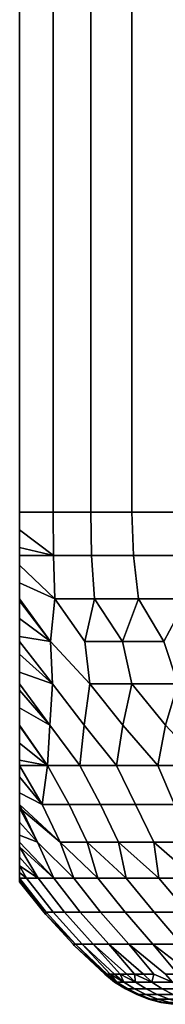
# Model space of a CAD drawing. Header units: metres. Extents: x -109 to 109, y -100 to 58.
# Tile 551 of 642: x 64.5 to 65.69, y 11.01 to 19. Entities that reach past the tile are written whole.
import ezdxf

# ---------------------------------------------------------------- set-up
doc = ezdxf.new("R2010")
doc.units = ezdxf.units.M
doc.layers.add('solid_21_062_100_XXX', color=7, linetype='CONTINUOUS')

msp = doc.modelspace()

# ---------------------------------------------------------------- linework, layer by layer
at = {"layer": 'solid_21_062_100_XXX'}
for points in [[(64.773422, 15, -5.611368), (64.5, 15, -5), (64.5, 23, -5), (64.773422, 23, -5.611368)], [(64.5, 15, 5), (64.5, 23, 5), (64.5, 23, -5), (64.5, 15, -5)], [(64.5, 15, 5), (64.773422, 15, 5.611368), (64.773422, 23, 5.611368), (64.5, 23, 5)], [(65.077972, 15, -6.207843), (64.773422, 15, -5.611368), (64.773422, 23, -5.611368), (65.077972, 23, -6.207843)], [(64.773422, 15, 5.611368), (65.077972, 15, 6.207843), (65.077972, 23, 6.207843), (64.773422, 23, 5.611368)], [(65.412834, 15, -6.787843), (65.077972, 15, -6.207843), (65.077972, 23, -6.207843), (65.412834, 23, -6.787843)], [(65.077972, 15, 6.207843), (65.412834, 15, 6.787843), (65.412834, 23, 6.787843), (65.077972, 23, 6.207843)], [(65.777122, 15, -7.349827), (65.412834, 15, -6.787843), (65.412834, 23, -6.787843), (65.777122, 23, -7.349827)], [(65.412834, 15, 6.787843), (65.777122, 15, 7.349827), (65.777122, 23, 7.349827), (65.412834, 23, 6.787843)], [(64.5, 14.857216, -4.994697), (64.5, 15, -5), (64.773422, 15, -5.611368), (64.776527, 14.650459, -5.589478)], [(64.5, 15, 5), (64.5, 14.857216, -4.994697), (64.5, 14.714043, -4.978686), (64.5, 14.857022, 4.994683)], [(64.5, 15, 5), (64.5, 15, -5), (64.5, 14.857216, -4.994697)], [(64.5, 14.857022, 4.994683), (64.776527, 14.65046, 5.589478), (64.773422, 15, 5.611368), (64.5, 15, 5)], [(65.077972, 15, -6.207843), (65.085793, 14.650459, -6.196611), (64.776527, 14.650459, -5.589478), (64.773422, 15, -5.611368)], [(64.776527, 14.65046, 5.589478), (65.085793, 14.65046, 6.196611), (65.077972, 15, 6.207843), (64.773422, 15, 5.611368)], [(65.077972, 15, -6.207843), (65.412834, 15, -6.787843), (65.426476, 14.650459, -6.78669), (65.085793, 14.650459, -6.196611)], [(65.085793, 14.65046, 6.196611), (65.426476, 14.65046, 6.786691), (65.412834, 15, 6.787843), (65.077972, 15, 6.207843)], [(65.412834, 15, -6.787843), (65.777122, 15, -7.349827), (65.797638, 14.650459, -7.35809), (65.426476, 14.650459, -6.78669)], [(65.797638, 14.65046, 7.358091), (65.777122, 15, 7.349827), (65.412834, 15, 6.787843), (65.426476, 14.65046, 6.786691)], [(64.5, 14.857216, -4.994697), (64.776527, 14.650459, -5.589478), (64.5, 14.714043, -4.978686)], [(64.5, 14.857022, 4.994683), (64.5, 14.714043, -4.978686), (64.5, 14.650528, -4.968122), (64.5, 14.713709, 4.978635)], [(64.5, 14.857022, 4.994683), (64.5, 14.713709, 4.978635), (64.776527, 14.65046, 5.589478)], [(64.5, 14.714043, -4.978686), (64.776527, 14.650459, -5.589478), (64.5, 14.650528, -4.968122)], [(64.5, 14.713709, 4.978635), (64.5, 14.650528, -4.968122), (64.5, 14.570699, -4.951803), (64.5, 14.650512, 4.968119)], [(64.5, 14.713709, 4.978635), (64.5, 14.650512, 4.968119), (64.776527, 14.65046, 5.589478)], [(64.5, 14.570699, -4.951803), (64.5, 14.650528, -4.968122), (64.776527, 14.650459, -5.589478), (64.786995, 14.298781, -5.52477)], [(64.5, 14.650512, 4.968119), (64.5, 14.570699, -4.951803), (64.5, 14.426672, -4.913626), (64.5, 14.57034, 4.951721)], [(64.5, 14.57034, 4.951721), (64.786995, 14.298781, 5.52477), (64.776527, 14.65046, 5.589478), (64.5, 14.650512, 4.968119)], [(64.786995, 14.298781, 5.52477), (65.109932, 14.298781, 6.163114), (65.085793, 14.65046, 6.196611), (64.776527, 14.65046, 5.589478)], [(65.085793, 14.650459, -6.196611), (65.109932, 14.298781, -6.163113), (64.786995, 14.298781, -5.52477), (64.776527, 14.650459, -5.589478)], [(65.109932, 14.298781, 6.163114), (65.467628, 14.298781, 6.782652), (65.426476, 14.65046, 6.786691), (65.085793, 14.65046, 6.196611)], [(65.085793, 14.650459, -6.196611), (65.426476, 14.650459, -6.78669), (65.467621, 14.298781, -6.78265), (65.109932, 14.298781, -6.163113)], [(65.858986, 14.298781, 7.381494), (65.797638, 14.65046, 7.358091), (65.426476, 14.65046, 6.786691), (65.467628, 14.298781, 6.782652)], [(65.426476, 14.650459, -6.78669), (65.797638, 14.650459, -7.35809), (65.858986, 14.298781, -7.381491), (65.467621, 14.298781, -6.78265)], [(64.5, 14.570699, -4.951803), (64.786995, 14.298781, -5.52477), (64.5, 14.426672, -4.913626)], [(64.5, 14.57034, 4.951721), (64.5, 14.426672, -4.913626), (64.5, 14.298823, -4.870101), (64.5, 14.426476, 4.913567)], [(64.5, 14.426476, 4.913567), (64.786995, 14.298781, 5.52477), (64.5, 14.57034, 4.951721)], [(64.5, 14.426672, -4.913626), (64.786995, 14.298781, -5.52477), (64.74984, 13.95061, -5.29629), (64.5, 14.298823, -4.870101)], [(64.5, 14.426476, 4.913567), (64.5, 14.298823, -4.870101), (64.5, 14.282084, -4.863718), (64.5, 14.298828, 4.870103)], [(64.74984, 13.95061, 5.29629), (64.786995, 14.298781, 5.52477), (64.5, 14.426476, 4.913567), (64.5, 14.298828, 4.870103)], [(64.5, 14.298828, 4.870103), (64.5, 14.282084, -4.863718), (64.5, 14.137442, -4.801745), (64.5, 14.282003, 4.863687)], [(64.74984, 13.95061, 5.29629), (64.5, 14.298828, 4.870103), (64.5, 14.282003, 4.863687)], [(64.5, 14.282084, -4.863718), (64.5, 14.298823, -4.870101), (64.74984, 13.95061, -5.29629)], [(64.5, 14.137442, -4.801745), (64.5, 14.282084, -4.863718), (64.74984, 13.95061, -5.29629)], [(64.5, 14.282003, 4.863687), (64.5, 14.137442, -4.801745), (64.5, 13.992505, -4.72697), (64.5, 14.137368, 4.801709)], [(64.5, 14.137368, 4.801709), (64.74984, 13.95061, 5.29629), (64.5, 14.282003, 4.863687)], [(64.786995, 14.298781, -5.52477), (65.029587, 13.95061, -5.877643), (65.072372, 13.607689, -5.771188), (64.74984, 13.95061, -5.29629)], [(65.072372, 13.607689, 5.771192), (65.029587, 13.95061, 5.877642), (64.786995, 14.298781, 5.52477), (64.74984, 13.95061, 5.29629)], [(64.786995, 14.298781, -5.52477), (65.109932, 14.298781, -6.163113), (65.029587, 13.95061, -5.877643)], [(65.029587, 13.95061, 5.877642), (65.109932, 14.298781, 6.163114), (64.786995, 14.298781, 5.52477)], [(65.109932, 14.298781, -6.163113), (65.338081, 13.95061, -6.444268), (65.029587, 13.95061, -5.877643)], [(65.029587, 13.95061, 5.877642), (65.338081, 13.95061, 6.444266), (65.109932, 14.298781, 6.163114)], [(65.109932, 14.298781, -6.163113), (65.467621, 14.298781, -6.78265), (65.338081, 13.95061, -6.444268)], [(65.338081, 13.95061, 6.444266), (65.467628, 14.298781, 6.782652), (65.109932, 14.298781, 6.163114)], [(65.467621, 14.298781, -6.78265), (65.674545, 13.95061, -6.994747), (65.338081, 13.95061, -6.444268)], [(65.338081, 13.95061, 6.444266), (65.674538, 13.95061, 6.994743), (65.467628, 14.298781, 6.782652)], [(65.467621, 14.298781, -6.78265), (65.858986, 14.298781, -7.381491), (65.674545, 13.95061, -6.994747)], [(65.674538, 13.95061, 6.994743), (65.858986, 14.298781, 7.381494), (65.467628, 14.298781, 6.782652)], [(65.788284, 13.607689, 7.011157), (66.038124, 13.95061, 7.527693), (65.858986, 14.298781, 7.381494), (65.674538, 13.95061, 6.994743)], [(65.858986, 14.298781, -7.381491), (66.038132, 13.95061, -7.527699), (65.788277, 13.607689, -7.011153), (65.674545, 13.95061, -6.994747)], [(64.5, 14.137442, -4.801745), (64.74984, 13.95061, -5.29629), (64.5, 13.992505, -4.72697)], [(64.5, 14.137368, 4.801709), (64.5, 13.992505, -4.72697), (64.5, 13.950764, -4.70296), (64.5, 13.992528, 4.726983)], [(64.5, 14.137368, 4.801709), (64.5, 13.992528, 4.726983), (64.74984, 13.95061, 5.29629)], [(64.5, 13.992528, 4.726983), (64.5, 13.950764, -4.70296), (64.5, 13.847089, -4.638447), (64.5, 13.950767, 4.702961)], [(64.767532, 13.607689, 5.123133), (64.74984, 13.95061, 5.29629), (64.5, 13.992528, 4.726983), (64.5, 13.950767, 4.702961)], [(64.5, 13.992505, -4.72697), (64.74984, 13.95061, -5.29629), (64.767532, 13.607689, -5.123128), (64.5, 13.950764, -4.70296)], [(64.5, 13.847238, 4.638545), (64.5, 13.950767, 4.702961), (64.5, 13.847089, -4.638447)], [(64.767532, 13.607689, 5.123133), (64.5, 13.950767, 4.702961), (64.5, 13.847238, 4.638545)], [(64.5, 13.847089, -4.638447), (64.5, 13.950764, -4.70296), (64.767532, 13.607689, -5.123128)], [(64.74984, 13.95061, -5.29629), (65.072372, 13.607689, -5.771188), (65.024429, 13.271732, -5.421564), (64.767532, 13.607689, -5.123128)], [(65.024445, 13.271732, 5.421587), (65.072372, 13.607689, 5.771192), (64.74984, 13.95061, 5.29629), (64.767532, 13.607689, 5.123133)], [(65.029587, 13.95061, -5.877643), (65.338081, 13.95061, -6.444268), (65.412979, 13.607689, -6.401186), (65.072372, 13.607689, -5.771188)], [(65.072372, 13.607689, 5.771192), (65.412979, 13.607689, 6.401191), (65.338081, 13.95061, 6.444266), (65.029587, 13.95061, 5.877642)], [(65.338081, 13.95061, -6.444268), (65.674545, 13.95061, -6.994747), (65.788277, 13.607689, -7.011153), (65.412979, 13.607689, -6.401186)], [(65.788284, 13.607689, 7.011157), (65.674538, 13.95061, 6.994743), (65.338081, 13.95061, 6.444266), (65.412979, 13.607689, 6.401191)], [(64.5, 13.847238, 4.638545), (64.5, 13.847089, -4.638447), (64.5, 13.701591, -4.535401), (64.5, 13.701855, 4.535602)], [(64.5, 13.701855, 4.535602), (64.767532, 13.607689, 5.123133), (64.5, 13.847238, 4.638545)], [(64.5, 13.847089, -4.638447), (64.767532, 13.607689, -5.123128), (64.5, 13.701591, -4.535401)], [(64.5, 13.701855, 4.535602), (64.5, 13.60779, -4.460698), (64.5, 13.556369, -4.416908), (64.5, 13.607801, 4.460707)], [(64.5, 13.701855, 4.535602), (64.5, 13.701591, -4.535401), (64.5, 13.60779, -4.460698)], [(64.744514, 13.271732, 4.784407), (64.767532, 13.607689, 5.123133), (64.5, 13.701855, 4.535602), (64.5, 13.607801, 4.460707)], [(64.5, 13.701591, -4.535401), (64.767532, 13.607689, -5.123128), (64.744499, 13.271732, -4.784384), (64.5, 13.60779, -4.460698)], [(64.5, 13.556676, 4.417175), (64.5, 13.607801, 4.460707), (64.5, 13.556369, -4.416908)], [(64.744514, 13.271732, 4.784407), (64.5, 13.607801, 4.460707), (64.5, 13.556676, 4.417175)], [(64.5, 13.556369, -4.416908), (64.5, 13.60779, -4.460698), (64.744499, 13.271732, -4.784384)], [(64.767532, 13.607689, -5.123128), (65.024429, 13.271732, -5.421564), (64.989296, 12.944422, -5.020452), (64.744499, 13.271732, -4.784384)], [(64.989288, 12.944422, 5.020439), (65.024445, 13.271732, 5.421587), (64.767532, 13.607689, 5.123133), (64.744514, 13.271732, 4.784407)], [(65.072372, 13.607689, -5.771188), (65.338867, 13.271732, -6.042443), (65.289192, 12.944422, -5.65853), (65.024429, 13.271732, -5.421564)], [(65.289185, 12.944422, 5.658516), (65.338875, 13.271732, 6.042465), (65.072372, 13.607689, 5.771192), (65.024445, 13.271732, 5.421587)], [(65.072372, 13.607689, -5.771188), (65.412979, 13.607689, -6.401186), (65.338867, 13.271732, -6.042443)], [(65.338875, 13.271732, 6.042465), (65.412979, 13.607689, 6.401191), (65.072372, 13.607689, 5.771192)], [(65.412979, 13.607689, -6.401186), (65.686859, 13.271732, -6.645152), (65.62442, 12.944422, -6.278772), (65.338867, 13.271732, -6.042443)], [(65.624413, 12.944422, 6.278758), (65.686874, 13.271732, 6.645175), (65.412979, 13.607689, 6.401191), (65.338875, 13.271732, 6.042465)], [(65.412979, 13.607689, -6.401186), (65.788277, 13.607689, -7.011153), (65.686859, 13.271732, -6.645152)], [(65.686874, 13.271732, 6.645175), (65.788284, 13.607689, 7.011157), (65.412979, 13.607689, 6.401191)], [(64.5, 13.411857, 4.281953), (64.5, 13.556676, 4.417175), (64.5, 13.556369, -4.416908)], [(64.5, 13.411857, 4.281953), (64.744514, 13.271732, 4.784407), (64.5, 13.556676, 4.417175)], [(64.5, 13.556369, -4.416908), (64.744499, 13.271732, -4.784384), (64.5, 13.411524, -4.281621)], [(64.5, 13.411857, 4.281953), (64.5, 13.556369, -4.416908), (64.5, 13.411524, -4.281621)], [(64.5, 13.411857, 4.281953), (64.5, 13.411524, -4.281621), (64.5, 13.271733, -4.133053)], [(64.5, 13.411857, 4.281953), (64.5, 13.271733, -4.133053), (64.5, 13.271733, 4.133054)], [(64.725677, 12.944422, 4.366538), (64.744514, 13.271732, 4.784407), (64.5, 13.411857, 4.281953), (64.5, 13.271733, 4.133054)], [(64.5, 13.411524, -4.281621), (64.744499, 13.271732, -4.784384), (64.725685, 12.944422, -4.366549), (64.5, 13.271733, -4.133053)], [(64.5, 13.267694, -4.12848), (64.5, 13.271733, -4.133053), (64.725685, 12.944422, -4.366549)], [(64.5, 13.271733, 4.133054), (64.5, 13.271733, -4.133053), (64.5, 13.267694, -4.12848)], [(64.5, 13.268078, 4.128917), (64.5, 13.271733, 4.133054), (64.5, 13.267694, -4.12848)], [(64.725677, 12.944422, 4.366538), (64.5, 13.271733, 4.133054), (64.5, 13.268078, 4.128917)], [(64.725677, 12.944422, 4.366538), (64.989288, 12.944422, 5.020439), (64.744514, 13.271732, 4.784407)], [(64.744499, 13.271732, -4.784384), (64.989296, 12.944422, -5.020452), (64.725685, 12.944422, -4.366549)], [(64.989288, 12.944422, 5.020439), (65.289185, 12.944422, 5.658516), (65.024445, 13.271732, 5.421587)], [(65.024429, 13.271732, -5.421564), (65.289192, 12.944422, -5.65853), (64.989296, 12.944422, -5.020452)], [(65.289185, 12.944422, 5.658516), (65.624413, 12.944422, 6.278758), (65.338875, 13.271732, 6.042465)], [(65.338867, 13.271732, -6.042443), (65.62442, 12.944422, -6.278772), (65.289192, 12.944422, -5.65853)], [(65.624413, 12.944422, 6.278758), (65.993919, 12.944422, 6.879208), (65.686874, 13.271732, 6.645175)], [(65.686859, 13.271732, -6.645152), (65.993927, 12.944422, -6.879223), (65.62442, 12.944422, -6.278772)], [(64.5, 13.126146, 3.957025), (64.5, 13.268078, 4.128917), (64.5, 13.267694, -4.12848)], [(64.5, 13.126146, 3.957025), (64.725677, 12.944422, 4.366538), (64.5, 13.268078, 4.128917)], [(64.5, 13.125757, -3.956525), (64.5, 13.267694, -4.12848), (64.725685, 12.944422, -4.366549)], [(64.5, 13.126146, 3.957025), (64.5, 13.267694, -4.12848), (64.5, 13.125757, -3.956525)], [(64.5, 13.126146, 3.957025), (64.5, 13.125757, -3.956525), (64.5, 12.987057, 3.765426)], [(64.5, 13.126146, 3.957025), (64.5, 12.987057, 3.765426), (64.725677, 12.944422, 4.366538)], [(64.5, 13.125757, -3.956525), (64.725685, 12.944422, -4.366549), (64.5, 12.986665, -3.764847)], [(64.5, 12.987057, 3.765426), (64.5, 13.125757, -3.956525), (64.5, 12.986665, -3.764847)], [(64.5, 12.987057, 3.765426), (64.5, 12.986665, -3.764847), (64.5, 12.944057, -3.700997)], [(64.5, 12.987057, 3.765426), (64.5, 12.944057, -3.700997), (64.5, 12.944067, 3.701014)], [(64.684563, 12.627393, 3.76638), (64.725677, 12.944422, 4.366538), (64.5, 12.987057, 3.765426), (64.5, 12.944067, 3.701014)], [(64.5, 12.986665, -3.764847), (64.725685, 12.944422, -4.366549), (64.5, 12.944057, -3.700997)], [(64.5, 12.944057, -3.700997), (64.725685, 12.944422, -4.366549), (64.904007, 12.627393, -4.395816), (64.684555, 12.627393, -3.766357)], [(64.5, 12.944067, 3.701014), (64.5, 12.944057, -3.700997), (64.5, 12.851773, -3.553142)], [(64.5, 12.852178, 3.553819), (64.5, 12.944067, 3.701014), (64.5, 12.851773, -3.553142)], [(64.684563, 12.627393, 3.76638), (64.5, 12.944067, 3.701014), (64.5, 12.852178, 3.553819)], [(64.5, 12.851773, -3.553142), (64.5, 12.944057, -3.700997), (64.684555, 12.627393, -3.766357)], [(64.684563, 12.627393, 3.76638), (64.904015, 12.627393, 4.395838), (64.725677, 12.944422, 4.366538)], [(65.156975, 12.627393, 5.012594), (64.989288, 12.944422, 5.020439), (64.725677, 12.944422, 4.366538), (64.904015, 12.627393, 4.395838)], [(64.725685, 12.944422, -4.366549), (64.989296, 12.944422, -5.020452), (65.156967, 12.627393, -5.012573), (64.904007, 12.627393, -4.395816)], [(65.442719, 12.627393, 5.614867), (65.289185, 12.944422, 5.658516), (64.989288, 12.944422, 5.020439), (65.156975, 12.627393, 5.012594)], [(64.989296, 12.944422, -5.020452), (65.289192, 12.944422, -5.65853), (65.442703, 12.627393, -5.614846), (65.156967, 12.627393, -5.012573)], [(65.760406, 12.627393, 6.200915), (65.624413, 12.944422, 6.278758), (65.289185, 12.944422, 5.658516), (65.442719, 12.627393, 5.614867)], [(65.289192, 12.944422, -5.65853), (65.62442, 12.944422, -6.278772), (65.760391, 12.627393, -6.200895), (65.442703, 12.627393, -5.614846)], [(65.760406, 12.627393, 6.200915), (66.109123, 12.627393, 6.769045), (65.993919, 12.944422, 6.879208), (65.624413, 12.944422, 6.278758)], [(65.62442, 12.944422, -6.278772), (65.993927, 12.944422, -6.879223), (66.109116, 12.627393, -6.769027), (65.760391, 12.627393, -6.200895)], [(64.5, 12.722777, 3.321924), (64.5, 12.852178, 3.553819), (64.5, 12.851773, -3.553142)], [(64.5, 12.722777, 3.321924), (64.684563, 12.627393, 3.76638), (64.5, 12.852178, 3.553819)], [(64.5, 12.851773, -3.553142), (64.684555, 12.627393, -3.766357), (64.5, 12.722417, -3.321233)], [(64.5, 12.722777, 3.321924), (64.5, 12.851773, -3.553142), (64.5, 12.722417, -3.321233)], [(64.5, 12.722777, 3.321924), (64.5, 12.722417, -3.321233), (64.5, 12.626899, -3.127841)], [(64.5, 12.722777, 3.321924), (64.5, 12.626899, -3.127841), (64.5, 12.626903, 3.127849)], [(64.829102, 12.322234, 3.63041), (64.684563, 12.627393, 3.76638), (64.5, 12.722777, 3.321924), (64.5, 12.626903, 3.127849)], [(64.5, 12.722417, -3.321233), (64.684555, 12.627393, -3.766357), (64.829102, 12.322234, -3.6304), (64.5, 12.626899, -3.127841)], [(64.5, 12.626903, 3.127849), (64.5, 12.626899, -3.127841), (64.5, 12.599733, -3.068818)], [(64.5, 12.600049, 3.069515), (64.5, 12.626903, 3.127849), (64.5, 12.599733, -3.068818)], [(64.829102, 12.322234, 3.63041), (64.5, 12.626903, 3.127849), (64.5, 12.600049, 3.069515)], [(64.5, 12.626899, -3.127841), (64.829102, 12.322234, -3.6304), (64.940292, 12.03047, -3.304202), (64.645668, 12.322234, -2.97734)], [(64.5, 12.599733, -3.068818), (64.5, 12.626899, -3.127841), (64.645668, 12.322234, -2.97734)], [(64.5, 12.485274, 2.796667), (64.5, 12.600049, 3.069515), (64.5, 12.599733, -3.068818)], [(64.940254, 12.03047, 3.30407), (64.829102, 12.322234, 3.63041), (64.5, 12.600049, 3.069515), (64.645676, 12.322234, 2.977349)], [(64.5, 12.485274, 2.796667), (64.645676, 12.322234, 2.977349), (64.5, 12.600049, 3.069515)], [(64.5, 12.484993, -2.795944), (64.5, 12.599733, -3.068818), (64.645668, 12.322234, -2.97734)], [(64.5, 12.485274, 2.796667), (64.5, 12.599733, -3.068818), (64.5, 12.484993, -2.795944)], [(64.904007, 12.627393, -4.395816), (65.048477, 12.322234, -4.272279), (64.829102, 12.322234, -3.6304), (64.684555, 12.627393, -3.766357)], [(64.829102, 12.322234, 3.63041), (65.048485, 12.322234, 4.272288), (64.904015, 12.627393, 4.395838), (64.684563, 12.627393, 3.76638)], [(65.156967, 12.627393, -5.012573), (65.303131, 12.322234, -4.900999), (65.048477, 12.322234, -4.272279), (64.904007, 12.627393, -4.395816)], [(65.048485, 12.322234, 4.272288), (65.303131, 12.322234, 4.901008), (65.156975, 12.627393, 5.012594), (64.904015, 12.627393, 4.395838)], [(65.442703, 12.627393, -5.614846), (65.59227, 12.322234, -5.514623), (65.303131, 12.322234, -4.900999), (65.156967, 12.627393, -5.012573)], [(65.303131, 12.322234, 4.901008), (65.59227, 12.322234, 5.514632), (65.442719, 12.627393, 5.614867), (65.156975, 12.627393, 5.012594)], [(65.760391, 12.627393, -6.200895), (65.915001, 12.322234, -6.111262), (65.59227, 12.322234, -5.514623), (65.442703, 12.627393, -5.614846)], [(65.59227, 12.322234, 5.514632), (65.915009, 12.322234, 6.11127), (65.760406, 12.627393, 6.200915), (65.442719, 12.627393, 5.614867)], [(64.5, 12.485274, 2.796667), (64.5, 12.484993, -2.795944), (64.5, 12.379631, 2.503436)], [(64.5, 12.485274, 2.796667), (64.5, 12.379631, 2.503436), (64.645676, 12.322234, 2.977349)], [(64.5, 12.484993, -2.795944), (64.645668, 12.322234, -2.97734), (64.5, 12.379382, -2.502686)], [(64.5, 12.379631, 2.503436), (64.5, 12.484993, -2.795944), (64.5, 12.379382, -2.502686)], [(64.5, 12.379631, 2.503436), (64.5, 12.379382, -2.502686), (64.5, 12.321009, -2.317525)], [(64.5, 12.379631, 2.503436), (64.5, 12.321009, -2.317525), (64.5, 12.32101, 2.317529)], [(64.777542, 12.03047, 2.669952), (64.645676, 12.322234, 2.977349), (64.5, 12.379631, 2.503436), (64.5, 12.32101, 2.317529)], [(64.5, 12.379382, -2.502686), (64.645668, 12.322234, -2.97734), (64.777573, 12.03047, -2.670074), (64.5, 12.321009, -2.317525)], [(64.5, 12.32101, 2.317529), (64.5, 12.321009, -2.317525), (64.5, 12.284215, -2.189679)], [(64.5, 12.284411, 2.190389), (64.5, 12.32101, 2.317529), (64.5, 12.284215, -2.189679)], [(64.777542, 12.03047, 2.669952), (64.5, 12.32101, 2.317529), (64.5, 12.284411, 2.190389)], [(64.5, 12.284215, -2.189679), (64.5, 12.321009, -2.317525), (64.777573, 12.03047, -2.670074), (64.649612, 12.03047, -2.02803)], [(64.645668, 12.322234, -2.97734), (64.940292, 12.03047, -3.304202), (64.777573, 12.03047, -2.670074)], [(64.777542, 12.03047, 2.669952), (64.940254, 12.03047, 3.30407), (64.645676, 12.322234, 2.977349)], [(64.829102, 12.322234, -3.6304), (65.137283, 12.03047, -3.928531), (64.940292, 12.03047, -3.304202)], [(64.829102, 12.322234, -3.6304), (65.048477, 12.322234, -4.272279), (65.137283, 12.03047, -3.928531)], [(65.137238, 12.03047, 3.928391), (65.048485, 12.322234, 4.272288), (64.829102, 12.322234, 3.63041)], [(64.940254, 12.03047, 3.30407), (65.137238, 12.03047, 3.928391), (64.829102, 12.322234, 3.63041)], [(65.048477, 12.322234, -4.272279), (65.367973, 12.03047, -4.541212), (65.137283, 12.03047, -3.928531)], [(65.048477, 12.322234, -4.272279), (65.303131, 12.322234, -4.900999), (65.367973, 12.03047, -4.541212)], [(65.367912, 12.03047, 4.541063), (65.303131, 12.322234, 4.901008), (65.048485, 12.322234, 4.272288)], [(65.137238, 12.03047, 3.928391), (65.367912, 12.03047, 4.541063), (65.048485, 12.322234, 4.272288)], [(65.303131, 12.322234, -4.900999), (65.631668, 12.03047, -5.140428), (65.367973, 12.03047, -4.541212)], [(65.303131, 12.322234, -4.900999), (65.59227, 12.322234, -5.514623), (65.631668, 12.03047, -5.140428)], [(65.631592, 12.03047, 5.140272), (65.59227, 12.322234, 5.514632), (65.303131, 12.322234, 4.901008)], [(65.367912, 12.03047, 4.541063), (65.631592, 12.03047, 5.140272), (65.303131, 12.322234, 4.901008)], [(65.59227, 12.322234, -5.514623), (65.927589, 12.03047, -5.724401), (65.631668, 12.03047, -5.140428)], [(65.59227, 12.322234, -5.514623), (65.915001, 12.322234, -6.111262), (65.927589, 12.03047, -5.724401)], [(65.927498, 12.03047, 5.724239), (65.915009, 12.322234, 6.11127), (65.59227, 12.322234, 5.514632)], [(65.631592, 12.03047, 5.140272), (65.927498, 12.03047, 5.724239), (65.59227, 12.322234, 5.514632)], [(64.5, 12.200939, 1.85864), (64.5, 12.284411, 2.190389), (64.5, 12.284215, -2.189679)], [(64.64959, 12.03047, 2.027919), (64.777542, 12.03047, 2.669952), (64.5, 12.284411, 2.190389)], [(64.5, 12.200939, 1.85864), (64.64959, 12.03047, 2.027919), (64.5, 12.284411, 2.190389)], [(64.5, 12.200788, -1.857975), (64.5, 12.284215, -2.189679), (64.649612, 12.03047, -2.02803)], [(64.5, 12.200939, 1.85864), (64.5, 12.284215, -2.189679), (64.5, 12.200788, -1.857975)], [(64.5, 12.200939, 1.85864), (64.5, 12.200788, -1.857975), (64.5, 12.13049, 1.509837)], [(64.5, 12.200939, 1.85864), (64.5, 12.13049, 1.509837), (64.64959, 12.03047, 2.027919)], [(64.5, 12.130385, -1.509252), (64.5, 12.200788, -1.857975), (64.649612, 12.03047, -2.02803), (64.556786, 12.03047, -1.379973)], [(64.5, 12.13049, 1.509837), (64.5, 12.200788, -1.857975), (64.5, 12.130385, -1.509252)], [(64.5, 12.13049, 1.509837), (64.5, 12.130385, -1.509252), (64.5, 12.074264, 1.146332)], [(64.5, 12.13049, 1.509837), (64.556778, 12.03047, 1.379872), (64.64959, 12.03047, 2.027919)], [(64.5, 12.13049, 1.509837), (64.5, 12.074264, 1.146332), (64.556778, 12.03047, 1.379872)], [(64.5, 12.074203, -1.145869), (64.5, 12.130385, -1.509252), (64.556786, 12.03047, -1.379973)], [(64.5, 12.074264, 1.146332), (64.5, 12.130385, -1.509252), (64.5, 12.074203, -1.145869)], [(64.5, 12.074264, 1.146332), (64.5, 12.074203, -1.145869), (64.5, 12.033289, 0.77109)], [(64.5, 12.074264, 1.146332), (64.5, 12.033289, 0.77109), (64.556778, 12.03047, 1.379872)], [(64.5, 12.074203, -1.145869), (64.556786, 12.03047, -1.379973), (64.5, 12.033261, -0.770769)], [(64.5, 12.033289, 0.77109), (64.5, 12.074203, -1.145869), (64.5, 12.033261, -0.770769)], [(64.5, 12.033289, 0.77109), (64.5, 12.033261, -0.770769), (64.5, 12.02967, -0.728203)], [(64.5, 12.033289, 0.77109), (64.5, 12.02967, -0.728203), (64.5, 12.029662, 0.728117)], [(64.5, 12.033289, 0.77109), (64.5, 12.029662, 0.728117), (64.556778, 12.03047, 1.379872)], [(64.5, 12.033261, -0.770769), (64.556786, 12.03047, -1.379973), (64.5, 12.02967, -0.728203)], [(64.556786, 12.03047, -1.379973), (64.7715, 11.753561, -1.321485), (64.715851, 11.753561, -0.661783), (64.5, 12.02967, -0.728203)], [(64.715851, 11.753561, 0.661783), (64.7715, 11.753561, 1.321485), (64.556778, 12.03047, 1.379872), (64.5, 12.029662, 0.728117)], [(64.5, 12.00836, -0.387512), (64.5, 12.02967, -0.728203), (64.715851, 11.753561, -0.661783)], [(64.5, 12.029662, 0.728117), (64.5, 12.02967, -0.728203), (64.5, 12.00836, -0.387512)], [(64.5, 12.008367, 0.387679), (64.5, 12.029662, 0.728117), (64.5, 12.00836, -0.387512)], [(64.715851, 11.753561, 0.661783), (64.5, 12.029662, 0.728117), (64.5, 12.008367, 0.387679)], [(64.5, 12.008367, 0.387679), (64.5, 12), (64.697289, 11.753561), (64.715851, 11.753561, 0.661783)], [(64.5, 12.008367, 0.387679), (64.5, 12.00836, -0.387512), (64.5, 12)], [(64.715851, 11.753561, -0.661783), (64.697289, 11.753561), (64.5, 12), (64.5, 12.00836, -0.387512)], [(64.7715, 11.753561, 1.321485), (64.864044, 11.753561, 1.977028), (64.64959, 12.03047, 2.027919), (64.556778, 12.03047, 1.379872)], [(64.649612, 12.03047, -2.02803), (64.864044, 11.753561, -1.977028), (64.7715, 11.753561, -1.321485), (64.556786, 12.03047, -1.379973)], [(64.864044, 11.753561, 1.977028), (64.993202, 11.753561, 2.626351), (64.777542, 12.03047, 2.669952), (64.64959, 12.03047, 2.027919)], [(64.649612, 12.03047, -2.02803), (64.777573, 12.03047, -2.670074), (64.993202, 11.753561, -2.626351), (64.864044, 11.753561, -1.977028)], [(65.158569, 11.753561, 3.26741), (64.940254, 12.03047, 3.30407), (64.777542, 12.03047, 2.669952), (64.993202, 11.753561, 2.626351)], [(64.777573, 12.03047, -2.670074), (64.940292, 12.03047, -3.304202), (65.158569, 11.753561, -3.26741), (64.993202, 11.753561, -2.626351)], [(65.359612, 11.753561, 3.898189), (65.137238, 12.03047, 3.928391), (64.940254, 12.03047, 3.30407), (65.158569, 11.753561, 3.26741)], [(64.940292, 12.03047, -3.304202), (65.137283, 12.03047, -3.928531), (65.359612, 11.753561, -3.898189), (65.158569, 11.753561, -3.26741)], [(65.595711, 11.753561, 4.516703), (65.367912, 12.03047, 4.541063), (65.137238, 12.03047, 3.928391), (65.359612, 11.753561, 3.898189)], [(65.137283, 12.03047, -3.928531), (65.367973, 12.03047, -4.541212), (65.595711, 11.753561, -4.516703), (65.359612, 11.753561, -3.898189)], [(65.866119, 11.753561, 5.121006), (65.631592, 12.03047, 5.140272), (65.367912, 12.03047, 4.541063), (65.595711, 11.753561, 4.516703)], [(65.367973, 12.03047, -4.541212), (65.631668, 12.03047, -5.140428), (65.866119, 11.753561, -5.121006), (65.595711, 11.753561, -4.516703)], [(66.169991, 11.753561, 5.709196), (65.927498, 12.03047, 5.724239), (65.631592, 12.03047, 5.140272), (65.866119, 11.753561, 5.121006)], [(65.631668, 12.03047, -5.140428), (65.927589, 12.03047, -5.724401), (66.169991, 11.753561, -5.709196), (65.866119, 11.753561, -5.121006)], [(64.713699, 11.734435), (64.697289, 11.753561), (64.715851, 11.753561, -0.661783)], [(64.715851, 11.753561, 0.661783), (64.697289, 11.753561), (64.713699, 11.734435), (64.95446, 11.492891, 0.648384)], [(64.95446, 11.492891, -0.648384), (64.936264, 11.492891), (64.713699, 11.734435), (64.715851, 11.753561, -0.661783)], [(65.00898, 11.492891, -1.294727), (64.95446, 11.492891, -0.648384), (64.715851, 11.753561, -0.661783), (64.7715, 11.753561, -1.321485)], [(64.95446, 11.492891, 0.648384), (65.00898, 11.492891, 1.294727), (64.7715, 11.753561, 1.321485), (64.715851, 11.753561, 0.661783)], [(65.099648, 11.492891, -1.936997), (65.00898, 11.492891, -1.294727), (64.7715, 11.753561, -1.321485), (64.864044, 11.753561, -1.977028)], [(65.00898, 11.492891, 1.294727), (65.099648, 11.492891, 1.936997), (64.864044, 11.753561, 1.977028), (64.7715, 11.753561, 1.321485)], [(65.226196, 11.492891, -2.573173), (65.099648, 11.492891, -1.936997), (64.864044, 11.753561, -1.977028), (64.993202, 11.753561, -2.626351)], [(65.099648, 11.492891, 1.936997), (65.226196, 11.492891, 2.573173), (64.993202, 11.753561, 2.626351), (64.864044, 11.753561, 1.977028)], [(65.388206, 11.492891, -3.201252), (65.226196, 11.492891, -2.573173), (64.993202, 11.753561, -2.626351), (65.158569, 11.753561, -3.26741)], [(65.226196, 11.492891, 2.573173), (65.388206, 11.492891, 3.201252), (65.158569, 11.753561, 3.26741), (64.993202, 11.753561, 2.626351)], [(65.585182, 11.492891, -3.819259), (65.388206, 11.492891, -3.201252), (65.158569, 11.753561, -3.26741), (65.359612, 11.753561, -3.898189)], [(65.388206, 11.492891, 3.201252), (65.585182, 11.492891, 3.819259), (65.359612, 11.753561, 3.898189), (65.158569, 11.753561, 3.26741)], [(65.816505, 11.492891, -4.425249), (65.585182, 11.492891, -3.819259), (65.359612, 11.753561, -3.898189), (65.595711, 11.753561, -4.516703)], [(65.585182, 11.492891, 3.819259), (65.816505, 11.492891, 4.425249), (65.595711, 11.753561, 4.516703), (65.359612, 11.753561, 3.898189)], [(66.081436, 11.492891, -5.017315), (65.816505, 11.492891, -4.425249), (65.595711, 11.753561, -4.516703), (65.866119, 11.753561, -5.121006)], [(65.816505, 11.492891, 4.425249), (66.081436, 11.492891, 5.017315), (65.866119, 11.753561, 5.121006), (65.595711, 11.753561, 4.516703)], [(64.95446, 11.492891, 0.648384), (64.713699, 11.734435), (64.936264, 11.492891)], [(64.944992, 11.484047), (64.936264, 11.492891), (64.95446, 11.492891, -0.648384)], [(64.95446, 11.492891, 0.648384), (64.936264, 11.492891), (64.944992, 11.484047), (65.197777, 11.25, 0.335066)], [(65.197777, 11.25, -0.335065), (65.19281, 11.25), (64.944992, 11.484047), (64.95446, 11.492891, -0.648384)], [(65.197777, 11.25, 0.335066), (64.944992, 11.484047), (65.19281, 11.25)], [(65.237473, 11.25, -1.004023), (65.212669, 11.25, -0.669837), (64.95446, 11.492891, -0.648384), (65.00898, 11.492891, -1.294727)], [(65.212669, 11.25, -0.669837), (65.197777, 11.25, -0.335065), (64.95446, 11.492891, -0.648384)], [(65.212669, 11.25, 0.66984), (65.237473, 11.25, 1.004026), (65.00898, 11.492891, 1.294727), (64.95446, 11.492891, 0.648384)], [(65.197777, 11.25, 0.335066), (65.212669, 11.25, 0.66984), (64.95446, 11.492891, 0.648384)], [(65.316734, 11.25, -1.66946), (65.272171, 11.25, -1.337328), (65.00898, 11.492891, -1.294727), (65.099648, 11.492891, -1.936997)], [(65.272171, 11.25, -1.337328), (65.237473, 11.25, -1.004023), (65.00898, 11.492891, -1.294727)], [(65.272171, 11.25, 1.337331), (65.316734, 11.25, 1.669462), (65.099648, 11.492891, 1.936997), (65.00898, 11.492891, 1.294727)], [(65.237473, 11.25, 1.004026), (65.272171, 11.25, 1.337331), (65.00898, 11.492891, 1.294727)], [(65.435272, 11.25, -2.329033), (65.371117, 11.25, -2.000125), (65.099648, 11.492891, -1.936997), (65.226196, 11.492891, -2.573173)], [(65.371117, 11.25, -2.000125), (65.316734, 11.25, -1.66946), (65.099648, 11.492891, -1.936997)], [(65.371117, 11.25, 2.000127), (65.435272, 11.25, 2.329035), (65.226196, 11.492891, 2.573173), (65.099648, 11.492891, 1.936997)], [(65.316734, 11.25, 1.669462), (65.371117, 11.25, 2.000127), (65.099648, 11.492891, 1.936997)], [(65.592682, 11.25, -2.980425), (65.509155, 11.25, -2.655896), (65.226196, 11.492891, -2.573173), (65.388206, 11.492891, -3.201252)], [(65.509155, 11.25, -2.655896), (65.435272, 11.25, -2.329033), (65.226196, 11.492891, -2.573173)], [(65.509155, 11.25, 2.655897), (65.592682, 11.25, 2.980426), (65.388206, 11.492891, 3.201252), (65.226196, 11.492891, 2.573173)], [(65.435272, 11.25, 2.329035), (65.509155, 11.25, 2.655897), (65.226196, 11.492891, 2.573173)], [(65.788399, 11.25, -3.621346), (65.685791, 11.25, -3.302336), (65.388206, 11.492891, -3.201252), (65.585182, 11.492891, -3.819259)], [(65.744858, 11.186123, -3.219879), (65.592682, 11.25, -2.980425), (65.388206, 11.492891, -3.201252), (65.685791, 11.25, -3.302336)], [(65.685791, 11.25, 3.302337), (65.788399, 11.25, 3.621348), (65.585182, 11.492891, 3.819259), (65.388206, 11.492891, 3.201252)], [(65.744858, 11.186123, 3.219879), (65.685791, 11.25, 3.302337), (65.388206, 11.492891, 3.201252), (65.592682, 11.25, 2.980426)], [(66.021744, 11.25, -4.249547), (65.900414, 11.25, -3.937176), (65.585182, 11.492891, -3.819259), (65.816505, 11.492891, -4.425249)], [(65.950272, 11.186123, -3.839788), (65.788399, 11.25, -3.621346), (65.585182, 11.492891, -3.819259), (65.900414, 11.25, -3.937176)], [(65.900414, 11.25, 3.937178), (66.021744, 11.25, 4.249549), (65.816505, 11.492891, 4.425249), (65.585182, 11.492891, 3.819259)], [(65.950272, 11.186123, 3.839788), (65.900414, 11.25, 3.937178), (65.585182, 11.492891, 3.819259), (65.788399, 11.25, 3.621348)], [(65.273209, 11.186123), (65.19281, 11.25), (65.197777, 11.25, -0.335065)], [(65.273209, 11.186123), (65.292206, 11.186123, 0.65278), (65.197777, 11.25, 0.335066), (65.19281, 11.25)], [(65.292206, 11.186123, -0.65278), (65.197777, 11.25, -0.335065), (65.212669, 11.25, -0.669837)], [(65.273209, 11.186123), (65.197777, 11.25, -0.335065), (65.292206, 11.186123, -0.65278)], [(65.292206, 11.186123, 0.65278), (65.212669, 11.25, 0.66984), (65.197777, 11.25, 0.335066)], [(65.292206, 11.186123, -0.65278), (65.212669, 11.25, -0.669837), (65.237473, 11.25, -1.004023)], [(65.292206, 11.186123, 0.65278), (65.349121, 11.186123, 1.303351), (65.237473, 11.25, 1.004026), (65.212669, 11.25, 0.66984)], [(65.349121, 11.186123, -1.303351), (65.237473, 11.25, -1.004023), (65.272171, 11.25, -1.337328)], [(65.292206, 11.186123, -0.65278), (65.237473, 11.25, -1.004023), (65.349121, 11.186123, -1.303351)], [(65.349121, 11.186123, 1.303351), (65.272171, 11.25, 1.337331), (65.237473, 11.25, 1.004026)], [(65.349121, 11.186123, -1.303351), (65.272171, 11.25, -1.337328), (65.316734, 11.25, -1.66946)], [(65.349121, 11.186123, 1.303351), (65.443771, 11.186123, 1.949511), (65.316734, 11.25, 1.669462), (65.272171, 11.25, 1.337331)], [(65.443771, 11.186123, -1.949511), (65.316734, 11.25, -1.66946), (65.371117, 11.25, -2.000125)], [(65.349121, 11.186123, -1.303351), (65.316734, 11.25, -1.66946), (65.443771, 11.186123, -1.949511)], [(65.443771, 11.186123, 1.949511), (65.371117, 11.25, 2.000127), (65.316734, 11.25, 1.669462)], [(65.443771, 11.186123, -1.949511), (65.371117, 11.25, -2.000125), (65.435272, 11.25, -2.329033)], [(65.443771, 11.186123, 1.949511), (65.575829, 11.186123, 2.589076), (65.435272, 11.25, 2.329035), (65.371117, 11.25, 2.000127)], [(65.575829, 11.186123, -2.589076), (65.435272, 11.25, -2.329033), (65.509155, 11.25, -2.655896)], [(65.443771, 11.186123, -1.949511), (65.435272, 11.25, -2.329033), (65.575829, 11.186123, -2.589076)], [(65.575829, 11.186123, 2.589076), (65.509155, 11.25, 2.655897), (65.435272, 11.25, 2.329035)], [(65.575829, 11.186123, -2.589076), (65.509155, 11.25, -2.655896), (65.592682, 11.25, -2.980425)], [(65.575829, 11.186123, 2.589076), (65.744858, 11.186123, 3.219879), (65.592682, 11.25, 2.980426), (65.509155, 11.25, 2.655897)], [(65.575829, 11.186123, -2.589076), (65.592682, 11.25, -2.980425), (65.744858, 11.186123, -3.219879)], [(65.273209, 11.186123), (65.292206, 11.186123, -0.65278), (65.37912, 11.130522, -0.647717), (65.360275, 11.130522)], [(65.292206, 11.186123, 0.65278), (65.273209, 11.186123), (65.360275, 11.130522), (65.37912, 11.130522, 0.647717)], [(65.292206, 11.186123, -0.65278), (65.349121, 11.186123, -1.303351), (65.4356, 11.130522, -1.293243), (65.37912, 11.130522, -0.647717)], [(65.349121, 11.186123, 1.303351), (65.292206, 11.186123, 0.65278), (65.37912, 11.130522, 0.647717), (65.4356, 11.130522, 1.293243)], [(65.349121, 11.186123, -1.303351), (65.443771, 11.186123, -1.949511), (65.529518, 11.130522, -1.934393), (65.4356, 11.130522, -1.293243)], [(65.443771, 11.186123, 1.949511), (65.349121, 11.186123, 1.303351), (65.4356, 11.130522, 1.293243), (65.529518, 11.130522, 1.934393)], [(65.360275, 11.130522), (65.37912, 11.130522, -0.647717), (65.471306, 11.0842, -0.642348), (65.452614, 11.0842)], [(65.37912, 11.130522, 0.647717), (65.360275, 11.130522), (65.452614, 11.0842), (65.471306, 11.0842, 0.642348)], [(65.37912, 11.130522, -0.647717), (65.4356, 11.130522, -1.293243), (65.527313, 11.0842, -1.282523), (65.471306, 11.0842, -0.642348)], [(65.4356, 11.130522, 1.293243), (65.37912, 11.130522, 0.647717), (65.471306, 11.0842, 0.642348), (65.527313, 11.0842, 1.282523)], [(65.4356, 11.130522, -1.293243), (65.529518, 11.130522, -1.934393), (65.620445, 11.0842, -1.918358), (65.527313, 11.0842, -1.282523)], [(65.529518, 11.130522, 1.934393), (65.4356, 11.130522, 1.293243), (65.527313, 11.0842, 1.282523), (65.620445, 11.0842, 1.918358)], [(65.443771, 11.186123, -1.949511), (65.575829, 11.186123, -2.589076), (65.660553, 11.130522, -2.568997), (65.529518, 11.130522, -1.934393)], [(65.575829, 11.186123, 2.589076), (65.443771, 11.186123, 1.949511), (65.529518, 11.130522, 1.934393), (65.660553, 11.130522, 2.568997)], [(65.529518, 11.130522, -1.934393), (65.660553, 11.130522, -2.568997), (65.750397, 11.0842, -2.547703), (65.620445, 11.0842, -1.918358)], [(65.660553, 11.130522, 2.568997), (65.529518, 11.130522, 1.934393), (65.620445, 11.0842, 1.918358), (65.750397, 11.0842, 2.547703)], [(65.575829, 11.186123, -2.589076), (65.744858, 11.186123, -3.219879), (65.828262, 11.130522, -3.194909), (65.660553, 11.130522, -2.568997)], [(65.744858, 11.186123, 3.219879), (65.575829, 11.186123, 2.589076), (65.660553, 11.130522, 2.568997), (65.828262, 11.130522, 3.194909)], [(65.660553, 11.130522, -2.568997), (65.828262, 11.130522, -3.194909), (65.916718, 11.0842, -3.168426), (65.750397, 11.0842, -2.547703)], [(65.828262, 11.130522, 3.194909), (65.660553, 11.130522, 2.568997), (65.750397, 11.0842, 2.547703), (65.916718, 11.0842, 3.168426)], [(65.452614, 11.0842), (65.471306, 11.0842, -0.642348), (65.567764, 11.047651, -0.63673), (65.54924, 11.047651)], [(65.471306, 11.0842, 0.642348), (65.452614, 11.0842), (65.54924, 11.047651), (65.567764, 11.047651, 0.63673)], [(65.471306, 11.0842, -0.642348), (65.527313, 11.0842, -1.282523), (65.623283, 11.047651, -1.271306), (65.567764, 11.047651, -0.63673)], [(65.527313, 11.0842, 1.282523), (65.471306, 11.0842, 0.642348), (65.567764, 11.047651, 0.63673), (65.623283, 11.047651, 1.271306)], [(65.527313, 11.0842, -1.282523), (65.620445, 11.0842, -1.918358), (65.715607, 11.047651, -1.90158), (65.623283, 11.047651, -1.271306)], [(65.620445, 11.0842, 1.918358), (65.527313, 11.0842, 1.282523), (65.623283, 11.047651, 1.271306), (65.715607, 11.047651, 1.90158)], [(65.54924, 11.047651), (65.567764, 11.047651, -0.63673), (65.667473, 11.021266, -0.630923), (65.649117, 11.021266)], [(65.567764, 11.047651, 0.63673), (65.54924, 11.047651), (65.649117, 11.021266), (65.667473, 11.021266, 0.630923)], [(65.567764, 11.047651, -0.63673), (65.623283, 11.047651, -1.271306), (65.722488, 11.021266, -1.259711), (65.667473, 11.021266, -0.630923)], [(65.623283, 11.047651, 1.271306), (65.567764, 11.047651, 0.63673), (65.667473, 11.021266, 0.630923), (65.722488, 11.021266, 1.259711)], [(65.620445, 11.0842, -1.918358), (65.750397, 11.0842, -2.547703), (65.844414, 11.047651, -2.525419), (65.715607, 11.047651, -1.90158)], [(65.750397, 11.0842, 2.547703), (65.620445, 11.0842, 1.918358), (65.715607, 11.047651, 1.90158), (65.844414, 11.047651, 2.525419)], [(65.623283, 11.047651, -1.271306), (65.715607, 11.047651, -1.90158), (65.813965, 11.021266, -1.884236), (65.722488, 11.021266, -1.259711)], [(65.715607, 11.047651, 1.90158), (65.623283, 11.047651, 1.271306), (65.722488, 11.021266, 1.259711), (65.813965, 11.021266, 1.884236)], [(65.649117, 11.021266), (65.667473, 11.021266, -0.630923), (65.769371, 11.005325, -0.624988), (65.751183, 11.005325)], [(65.667473, 11.021266, 0.630923), (65.649117, 11.021266), (65.751183, 11.005325), (65.769371, 11.005325, 0.624988)], [(65.667473, 11.021266, -0.630923), (65.722488, 11.021266, -1.259711), (65.82386, 11.005325, -1.247861), (65.769371, 11.005325, -0.624988)], [(65.722488, 11.021266, 1.259711), (65.667473, 11.021266, 0.630923), (65.769371, 11.005325, 0.624988), (65.82386, 11.005325, 1.247861)]]:
    msp.add_3dface(points, dxfattribs=at)

doc.saveas('drawing.dxf')
